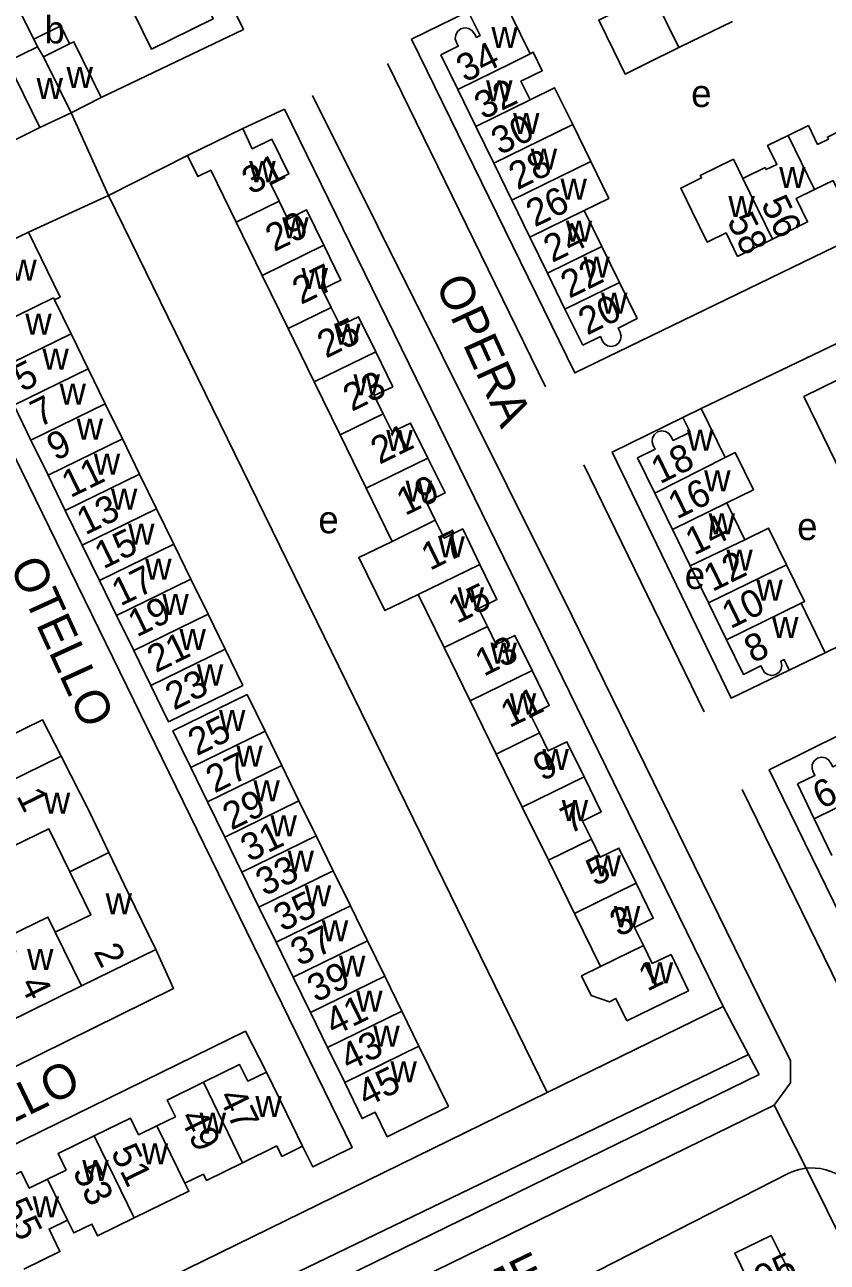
# Model space of a CAD drawing. Extents: x 159441 to 162086, y 388175 to 389787.
# Drawn here: x 161366.5 to 161483.8, y 388970.9 to 389151.7 of the extents above; entities that cross this region are included whole.
import ezdxf

# ---------------------------------------------------------------- set-up
doc = ezdxf.new("R2010")
doc.units = 0
for name, color, linetype in [('BLT_Basislijn', 7, 'Continuous'), ('BLT_Bebouwing', 7, 'Continuous'), ('BLT_Centroide', 7, 'Continuous'), ('BLT_Huisnummer', 7, 'Continuous'), ('BLT_Huisnummer_ tussenligend', 7, 'Continuous'), ('BLT_Onderverdeling_panden', 7, 'Continuous'), ('BLT_Straatnaam', 7, 'Continuous'), ('BLT_Vlakafsluiter', 7, 'Continuous')]:
    doc.layers.add(name, color=color, linetype=linetype)

msp = doc.modelspace()

# ---------------------------------------------------------------- linework, layer by layer
at = {"layer": 'BLT_Basislijn'}
for p, q in [((161419.54, 389146), (161442.65, 389098.77)), ((161404.5, 389139.32), (161398.39, 389136.52)), ((161390.31, 389132.58), (161378.76, 389126.73)), ((161448.25, 389087.36), (161465.87, 389051.29)), ((161472.33, 389001.22), (161473.88, 388998.3)), ((161486.88, 388972.34), (161480.76, 388984.58))]:
    msp.add_line(p, q, dxfattribs=at)
for points in [[(161377.7, 389141.03), (161398.49, 389150.98), (161358.19, 389233.53), (161324.94, 389222.58), (161320, 389221.7), (161315.37, 389221.36), (161310.96, 389221.46), (161306.93, 389221.92), (161302.1, 389222.95), (161298.33, 389224.14), (161293.71, 389226.11), (161290.34, 389227.93), (161285.72, 389231.07), (161282.57, 389233.73), (161278.51, 389237.91), (161275.64, 389241.75), (161271.11, 389250.82), (161262.06, 389246.64)], [(161367.86, 389149.54), (161351.54, 389181.89), (161311.63, 389195.19)], [(161431.36, 389153.61), (161423.06, 389149.55), (161446.94, 389100.8), (161584.9, 389167.69)], [(161577.7, 389149.36), (161465.43, 389095.59)], [(161476.08, 388993.8), (161478.49, 388997.07), (161478.47, 389000.32), (161475.08, 389007.12), (161446.54, 389065.27), (161408.59, 389141.32)], [(161468.62, 389008.22), (161404.5, 389139.32)], [(161623.83, 389139.1), (161595.65, 389102.37), (161475.36, 389042.81), (161487.87, 389017.18)], [(161360.51, 389132.54), (161368.71, 389136.67)], [(161378.76, 389126.73), (161367.05, 389121.38)], [(161378.76, 389126.73), (161442.88, 388995.63)], [(161483.54, 389059.9), (161585.71, 389109.81), (161588.75, 389112.33), (161592.9, 389118.5)], [(161358.18, 389117.07), (161352.58, 389113.93), (161414.36, 388987.61), (161408.61, 388984.8), (161407.14, 388987.81)], [(161462.74, 389094.3), (161452.4, 389089.23), (161469.79, 389053.27), (161478.3, 389057.34)], [(161371.86, 389044.81), (161369.11, 389050.08), (161314.31, 389023.26)], [(161471.42, 389039.92), (161487.78, 389006.47), (161490.93, 389003.71), (161493.93, 389002.52)], [(161333.35, 388983.77), (161388.27, 389010.87), (161385.67, 389016.53)], [(161468.62, 389008.22), (161442.88, 388995.63)], [(161472.33, 389001.22), (161468.62, 389008.22)], [(161401.84, 388998.63), (161398.77, 389004.6), (161319.01, 388965.54), (161321.9, 388959.59)], [(161280.41, 388908.69), (161472.33, 389001.22)], [(161473.88, 388998.3), (161282.51, 388904.9)], [(161442.88, 388995.63), (161301.76, 388926.61)], [(161476.08, 388993.8), (161284.82, 388900.46)], [(161478.23, 388983.87), (161478.96, 388984.18), (161479.72, 388984.41), (161480.49, 388984.56), (161480.76, 388984.58)], [(161480.76, 388984.58), (161481.28, 388984.63), (161482.07, 388984.62), (161482.86, 388984.54), (161483.63, 388984.37), (161484.38, 388984.12), (161485.1, 388983.81), (161485.79, 388983.42), (161486.44, 388982.96), (161487.03, 388982.44), (161487.57, 388981.86), (161488.05, 388981.23), (161488.48, 388980.54)], [(161424.94, 388956.68), (161478.23, 388983.87)]]:
    msp.add_lwpolyline(points, dxfattribs=at)
at = {"layer": 'BLT_Bebouwing'}
for p, q in [((161368.39, 389148.46), (161367.86, 389149.54)), ((161427.34, 389147.26), (161429.81, 389142.21)), ((161429.81, 389142.21), (161432.45, 389136.81)), ((161377.7, 389141.03), (161373.28, 389138.8)), ((161373.28, 389138.8), (161368.71, 389136.67)), ((161398.39, 389136.52), (161390.31, 389132.58)), ((161432.45, 389136.81), (161435.09, 389131.42)), ((161449.26, 389131.68), (161446.63, 389137.07)), ((161435.09, 389131.42), (161437.72, 389126.03)), ((161437.72, 389126.03), (161440.36, 389120.64)), ((161450.88, 389119.28), (161448.31, 389124.53)), ((161397.41, 389122.8), (161401.22, 389115.03)), ((161358.18, 389117.07), (161367.05, 389121.38)), ((161440.36, 389120.64), (161442.93, 389115.39)), ((161453.45, 389114.02), (161450.88, 389119.28)), ((161401.22, 389115.03), (161405.02, 389107.26)), ((161442.93, 389115.39), (161445.5, 389110.13)), ((161373.28, 389106.49), (161370.85, 389111.46)), ((161445.5, 389110.13), (161448.09, 389104.83)), ((161405.02, 389107.26), (161408.83, 389099.49)), ((161375.78, 389101.37), (161373.28, 389106.49)), ((161480.41, 389097.34), (161490.46, 389102.25)), ((161378.28, 389096.26), (161375.78, 389101.37)), ((161408.83, 389099.49), (161412.63, 389091.73)), ((161418.93, 389094.8), (161417.62, 389097.47)), ((161487, 389083.86), (161480.41, 389097.34)), ((161364.99, 389095.92), (161367.41, 389090.95)), ((161380.79, 389091.14), (161378.28, 389096.26)), ((161465.43, 389095.59), (161462.74, 389094.3)), ((161383.29, 389086.02), (161380.79, 389091.14)), ((161412.63, 389091.73), (161416.43, 389083.95)), ((161367.41, 389090.95), (161369.92, 389085.83)), ((161369.92, 389085.83), (161372.42, 389080.71)), ((161385.79, 389080.91), (161383.29, 389086.02)), ((161416.43, 389083.95), (161420.24, 389076.18)), ((161372.42, 389080.71), (161374.93, 389075.6)), ((161388.3, 389075.78), (161385.79, 389080.91)), ((161426.54, 389079.27), (161425.24, 389081.93)), ((161374.93, 389075.6), (161377.43, 389070.47)), ((161390.81, 389070.65), (161388.3, 389075.78)), ((161377.43, 389070.47), (161379.94, 389065.34)), ((161393.32, 389065.53), (161390.81, 389070.65)), ((161424.04, 389068.42), (161427.85, 389060.65)), ((161434.15, 389063.73), (161432.85, 389066.38)), ((161379.94, 389065.34), (161382.45, 389060.22)), ((161395.81, 389060.42), (161393.32, 389065.53)), ((161398.41, 389055.12), (161395.81, 389060.42)), ((161427.85, 389060.65), (161431.65, 389052.88)), ((161382.45, 389060.22), (161384.95, 389055.11)), ((161399.03, 389053.8), (161401.64, 389048.46)), ((161431.65, 389052.88), (161435.46, 389045.11)), ((161441.76, 389048.19), (161440.46, 389050.84)), ((161401.64, 389048.46), (161404.11, 389043.41)), ((161435.46, 389045.11), (161439.26, 389037.34)), ((161393.25, 389038.1), (161390.78, 389043.15)), ((161404.11, 389043.41), (161406.61, 389038.29)), ((161479.48, 389040.73), (161481.93, 389035.66)), ((161395.75, 389032.98), (161393.25, 389038.1)), ((161406.61, 389038.29), (161409.12, 389033.16)), ((161439.26, 389037.34), (161443.07, 389029.58)), ((161481.93, 389035.66), (161484.54, 389030.27)), ((161409.12, 389033.16), (161411.63, 389028.04)), ((161398.26, 389027.85), (161395.75, 389032.98)), ((161443.07, 389029.58), (161446.87, 389021.81)), ((161400.76, 389022.74), (161398.26, 389027.85)), ((161411.63, 389028.04), (161414.13, 389022.93)), ((161403.27, 389017.62), (161400.76, 389022.74)), ((161414.13, 389022.93), (161416.64, 389017.8)), ((161446.87, 389021.81), (161450.67, 389014.04)), ((161405.77, 389012.49), (161403.27, 389017.62)), ((161416.64, 389017.8), (161419.15, 389012.67)), ((161458.27, 389014.48), (161456.98, 389017.12)), ((161408.28, 389007.36), (161405.77, 389012.49)), ((161419.15, 389012.67), (161421.65, 389007.55)), ((161410.78, 389002.25), (161408.28, 389007.36)), ((161421.65, 389007.55), (161424.15, 389002.43)), ((161424.15, 389002.43), (161428.47, 388993.61)), ((161413.29, 388997.12), (161410.78, 389002.25)), ((161401.84, 388998.63), (161404.79, 388992.61))]:
    msp.add_line(p, q, dxfattribs=at)
for points in [[(161381.14, 389156.07), (161385.04, 389148.11), (161394.05, 389152.52), (161391.46, 389157.83), (161389.84, 389157.04), (161388.55, 389159.69)], [(161452.62, 389147.85), (161450.43, 389152.34), (161453.18, 389153.69), (161451.5, 389157.11), (161453.37, 389158.02), (161456.63, 389159.61)], [(161440.39, 389147.43), (161436.21, 389155.98)], [(161431.36, 389153.61), (161433.09, 389150.07), (161432.55, 389149.81), (161432.27, 389150.34), (161431.95, 389150.79), (161431.45, 389151.11), (161430.87, 389151.21), (161430.28, 389151.06), (161429.83, 389150.72), (161429.53, 389150.19), (161429.46, 389149.62), (161429.63, 389149.05), (161429.89, 389148.51), (161427.34, 389147.26)], [(161367.86, 389149.54), (161371.77, 389151.48), (161373.05, 389148.86)], [(161462.16, 389148.32), (161466.97, 389150.68), (161469.97, 389152.15)], [(161373.05, 389148.86), (161373.7, 389149.18), (161377.7, 389141.03)], [(161368.71, 389136.67), (161363.97, 389146.27), (161368.39, 389148.46)], [(161440.4, 389140.7), (161439.06, 389143.44), (161442.17, 389144.94), (161440.84, 389147.66), (161440.39, 389147.43)], [(161452.62, 389147.85), (161454.29, 389144.45), (161457.32, 389145.93), (161462.16, 389148.32)], [(161446.63, 389137.07), (161443.99, 389142.46), (161440.4, 389140.7)], [(161402.66, 389134.96), (161399.75, 389133.54), (161398.39, 389136.52)], [(161478.12, 389135.47), (161481.1, 389136.92), (161482.44, 389134.18), (161484.02, 389134.95), (161483.88, 389135.24), (161487.13, 389136.83)], [(161403.71, 389125.88), (161402.4, 389128.56), (161405.14, 389129.9), (161402.66, 389134.96)], [(161471.5, 389129.19), (161474.76, 389130.79), (161474.9, 389130.49), (161476.48, 389131.26), (161475.13, 389134.01), (161478.12, 389135.47)], [(161390.31, 389132.58), (161391.83, 389129.48), (161393.71, 389130.4), (161397.41, 389122.8)], [(161448.31, 389124.53), (161451.9, 389126.29), (161449.26, 389131.68)], [(161464.11, 389124.39), (161462.44, 389127.8), (161465.47, 389129.28), (161465.29, 389129.64), (161470.12, 389132), (161471.5, 389129.19)], [(161475.84, 389120.33), (161480.97, 389122.85), (161479.31, 389126.26), (161481.99, 389127.57)], [(161481.99, 389127.57), (161484.69, 389128.89), (161486.36, 389125.48), (161491.47, 389127.98)], [(161410.26, 389119.45), (161407.73, 389124.61), (161404.99, 389123.27), (161403.71, 389125.88)], [(161464.11, 389124.39), (161466.31, 389119.9), (161469.06, 389121.24), (161470.73, 389117.82), (161475.84, 389120.33)], [(161370.85, 389111.46), (161371.67, 389111.86), (161367.05, 389121.38)], [(161411.32, 389110.34), (161410.01, 389113.02), (161412.75, 389114.36), (161410.26, 389119.45)], [(161448.09, 389104.83), (161450.67, 389106.09), (161450.92, 389105.55), (161451.24, 389105.08), (161451.74, 389104.76), (161452.31, 389104.67), (161452.89, 389104.81), (161453.33, 389105.14), (161453.62, 389105.64), (161453.7, 389106.21), (161453.52, 389106.82), (161453.26, 389107.35), (161456.04, 389108.72), (161453.45, 389114.02)], [(161417.83, 389103.89), (161415.33, 389109.01), (161412.61, 389107.72), (161411.32, 389110.34)], [(161417.62, 389097.47), (161420.33, 389098.77), (161417.83, 389103.89)], [(161425.46, 389088.36), (161422.93, 389093.47), (161420.22, 389092.17), (161418.93, 389094.8)], [(161465.43, 389095.59), (161468.93, 389088.44)], [(161458.64, 389083.23), (161456.12, 389088.38), (161458.67, 389089.63), (161458.4, 389090.17), (161458.23, 389090.74), (161458.3, 389091.31), (161458.58, 389091.81), (161459.05, 389092.18), (161459.59, 389092.33), (161460.2, 389092.24), (161460.7, 389091.93), (161461.03, 389091.46), (161461.3, 389090.92), (161463.78, 389092.14), (161462.74, 389094.3)], [(161425.24, 389081.93), (161427.97, 389083.27), (161425.46, 389088.36)], [(161468.93, 389088.44), (161470.4, 389089.16), (161473.06, 389083.71), (161469.18, 389081.81)], [(161461.23, 389077.92), (161458.64, 389083.23)], [(161469.18, 389081.81), (161471.81, 389076.42)], [(161433.06, 389072.82), (161430.56, 389078), (161427.82, 389076.66), (161426.54, 389079.27)], [(161463.82, 389072.62), (161461.23, 389077.92)], [(161471.81, 389076.42), (161475.27, 389078.11), (161477.88, 389072.76)], [(161420.24, 389076.18), (161415.37, 389073.83), (161419.17, 389066.07), (161424.04, 389068.42)], [(161432.85, 389066.38), (161435.54, 389067.69), (161433.06, 389072.82)], [(161466.48, 389067.19), (161463.82, 389072.62)], [(161477.88, 389072.76), (161480.5, 389067.38), (161480.01, 389067.13)], [(161469.11, 389061.8), (161466.48, 389067.19)], [(161480.01, 389067.13), (161483.54, 389059.9)], [(161440.69, 389057.3), (161438.18, 389062.44), (161435.44, 389061.1), (161434.15, 389063.73)], [(161478.3, 389057.34), (161477.54, 389058.9), (161477.05, 389058.66), (161477.19, 389058.05), (161477.1, 389057.53), (161476.8, 389057.05), (161476.34, 389056.71), (161475.73, 389056.59), (161475.14, 389056.72), (161474.69, 389057.04), (161474.41, 389057.46), (161474.15, 389058), (161471.58, 389056.75), (161469.11, 389061.8)], [(161483.54, 389059.9), (161478.3, 389057.34)], [(161440.46, 389050.84), (161443.2, 389052.18), (161440.69, 389057.3)], [(161384.95, 389055.11), (161387.54, 389049.8), (161398.41, 389055.12)], [(161390.78, 389043.15), (161388.17, 389048.49), (161399.03, 389053.8)], [(161448.3, 389041.76), (161445.79, 389046.9), (161443.05, 389045.56), (161441.76, 389048.19)], [(161493.13, 389041.14), (161490.7, 389046.16), (161484.65, 389043.24), (161484.39, 389043.78), (161484.05, 389044.27), (161483.6, 389044.56), (161483.02, 389044.66), (161482.43, 389044.51), (161481.92, 389044.1), (161481.66, 389043.57), (161481.63, 389043.01), (161481.79, 389042.52), (161482.05, 389041.98), (161479.48, 389040.73)], [(161360.98, 389039.5), (161371.86, 389044.81)], [(161378.81, 389030.7), (161376.01, 389036.55), (161371.86, 389044.81)], [(161449.37, 389032.66), (161448.06, 389035.32), (161450.8, 389036.67), (161448.3, 389041.76)], [(161373.11, 389027.91), (161370.04, 389034.2), (161364.82, 389031.66)], [(161455.91, 389026.23), (161453.39, 389031.37), (161450.65, 389030.03), (161449.37, 389032.66)], [(161385.67, 389016.53), (161381.61, 389024.85), (161378.81, 389030.7)], [(161370.97, 389019.08), (161376.18, 389021.62), (161373.11, 389027.91)], [(161456.98, 389017.12), (161455.67, 389019.78), (161458.41, 389021.12), (161455.91, 389026.23)], [(161359.98, 389013.71), (161365.19, 389016.25), (161364.1, 389018.47), (161369.89, 389021.29), (161370.97, 389019.08)], [(161385.67, 389016.53), (161374.81, 389011.22)], [(161454.56, 389006.11), (161463.58, 389010.53), (161461.01, 389015.82), (161458.27, 389014.48)], [(161450.67, 389014.04), (161447.92, 389012.72), (161449.34, 389009.82), (161452.02, 389008.92), (161452.95, 389009.39), (161454.56, 389006.11)], [(161374.81, 389011.22), (161363.82, 389005.85)], [(161392.64, 388997.14), (161397.93, 388999.73), (161399.12, 388997.3), (161401.84, 388998.63)], [(161385.82, 388990.79), (161388.54, 388992.12), (161387.35, 388994.55), (161392.64, 388997.14)], [(161428.47, 388993.61), (161419.51, 388989.2), (161417.76, 388992.77), (161415.87, 388991.84), (161413.29, 388997.12)], [(161376.67, 388989.32), (161381.97, 388991.92), (161383.15, 388989.49), (161385.82, 388990.79)], [(161404.79, 388992.61), (161407.14, 388987.81)], [(161369.84, 388982.99), (161372.55, 388984.31), (161371.39, 388986.74), (161376.67, 388989.32)], [(161403.37, 388987.85), (161398.35, 388985.4)], [(161407.14, 388987.81), (161404.12, 388986.32), (161403.37, 388987.85)], [(161398.35, 388985.4), (161393.07, 388982.82), (161392.63, 388983.71), (161389.94, 388982.39)], [(161360.69, 388981.5), (161365.98, 388984.1), (161367.16, 388981.68), (161369.84, 388982.99)], [(161389.94, 388982.39), (161390.51, 388981.22), (161382.51, 388977.32)], [(161382.51, 388977.32), (161377.17, 388974.71), (161376.33, 388976.43), (161373.67, 388975.13), (161372.76, 388977.01)], [(161372.76, 388977.01), (161370.07, 388975.69), (161371.66, 388972.42), (161366.37, 388969.84)], [(161474.83, 388962.89), (161471.14, 388961.1), (161469.26, 388964.96), (161472.95, 388966.75), (161470.32, 388972.18), (161475.63, 388974.77), (161480.14, 388965.8)]]:
    msp.add_lwpolyline(points, dxfattribs=at)
at = {"layer": 'BLT_Onderverdeling_panden'}
for p, q in [((161456.63, 389159.61), (161462.16, 389148.32)), ((161369.23, 389146.98), (161373.05, 389148.86)), ((161369.23, 389146.98), (161368.39, 389148.46)), ((161373.28, 389138.8), (161369.23, 389146.98)), ((161432.45, 389136.81), (161440.4, 389140.7)), ((161435.09, 389131.42), (161446.63, 389137.07)), ((161481.99, 389127.57), (161478.12, 389135.47)), ((161437.72, 389126.03), (161449.26, 389131.68)), ((161475.84, 389120.33), (161471.5, 389129.19)), ((161403.71, 389125.88), (161397.41, 389122.8)), ((161440.36, 389120.64), (161448.31, 389124.53)), ((161410.26, 389119.45), (161401.22, 389115.03)), ((161442.93, 389115.39), (161450.88, 389119.28)), ((161445.5, 389110.13), (161453.45, 389114.02)), ((161411.32, 389110.34), (161405.02, 389107.26)), ((161373.28, 389106.49), (161361.6, 389100.78)), ((161417.83, 389103.89), (161408.83, 389099.49)), ((161378.28, 389096.26), (161367.41, 389090.95)), ((161418.93, 389094.8), (161412.63, 389091.73)), ((161380.79, 389091.14), (161369.92, 389085.83)), ((161425.46, 389088.36), (161416.43, 389083.95)), ((161458.64, 389083.23), (161468.93, 389088.44)), ((161383.29, 389086.02), (161372.42, 389080.71)), ((161385.79, 389080.91), (161374.93, 389075.6)), ((161461.23, 389077.92), (161469.18, 389081.81)), ((161426.54, 389079.27), (161420.24, 389076.18)), ((161388.3, 389075.78), (161377.43, 389070.47)), ((161463.82, 389072.62), (161471.81, 389076.42)), ((161433.06, 389072.82), (161424.04, 389068.42)), ((161466.48, 389067.19), (161477.88, 389072.76)), ((161390.81, 389070.65), (161379.94, 389065.34)), ((161469.11, 389061.8), (161480.01, 389067.13)), ((161393.32, 389065.53), (161382.45, 389060.22)), ((161434.15, 389063.73), (161427.85, 389060.65)), ((161395.81, 389060.42), (161384.95, 389055.11)), ((161440.69, 389057.3), (161431.65, 389052.88)), ((161401.64, 389048.46), (161390.78, 389043.15)), ((161441.76, 389048.19), (161435.46, 389045.11)), ((161404.11, 389043.41), (161393.25, 389038.1)), ((161448.3, 389041.76), (161439.26, 389037.34)), ((161481.93, 389035.66), (161493.13, 389041.14)), ((161406.61, 389038.29), (161395.75, 389032.98)), ((161409.12, 389033.16), (161398.26, 389027.85)), ((161449.37, 389032.66), (161443.07, 389029.58)), ((161378.81, 389030.7), (161373.11, 389027.91)), ((161411.63, 389028.04), (161400.76, 389022.74)), ((161455.91, 389026.23), (161446.87, 389021.81)), ((161414.13, 389022.93), (161403.27, 389017.62)), ((161374.81, 389011.22), (161370.97, 389019.08)), ((161416.64, 389017.8), (161405.77, 389012.49)), ((161456.98, 389017.12), (161450.67, 389014.04)), ((161419.15, 389012.67), (161408.28, 389007.36)), ((161421.65, 389007.55), (161410.78, 389002.25)), ((161424.15, 389002.43), (161413.29, 388997.12)), ((161392.64, 388997.14), (161398.35, 388985.4)), ((161385.82, 388990.79), (161389.94, 388982.39)), ((161376.67, 388989.32), (161382.51, 388977.32)), ((161369.84, 388982.99), (161372.76, 388977.01))]:
    msp.add_line(p, q, dxfattribs=at)
for points in [[(161429.81, 389142.21), (161437.76, 389146.1), (161440.39, 389147.43)], [(161370.85, 389111.46), (161370.7, 389111.75), (161359.83, 389106.46)], [(161375.78, 389101.37), (161364.92, 389096.06), (161364.99, 389095.92)]]:
    msp.add_lwpolyline(points, dxfattribs=at)
at = {"layer": 'BLT_Vlakafsluiter'}
for p, q in [((161373.28, 389138.8), (161378.76, 389126.73)), ((161476.08, 388993.8), (161480.76, 388984.58))]:
    msp.add_line(p, q, dxfattribs=at)

# ---------------------------------------------------------------- texts
at = {"layer": 'BLT_Centroide'}
for s, p in [('b', (161369.4, 389148.94)), ('w', (161434.74, 389148.28)), ('w', (161372.62, 389142.43)), ('w', (161368.23, 389140.82)), ('w', (161433.96, 389140.45)), ('e', (161463.95, 389139.64)), ('w', (161437.91, 389135.72)), ('w', (161440.48, 389130.47)), ('w', (161399.33, 389128.66)), ('w', (161476.81, 389127.83)), ('w', (161444.84, 389126.09)), ('w', (161469.39, 389123.56)), ('w', (161404.16, 389120.44)), ('w', (161445.62, 389119.97)), ('w', (161364.41, 389114.28)), ('w', (161448.19, 389114.72)), ('w', (161406.98, 389113.03)), ('w', (161450.77, 389109.44)), ('w', (161366.59, 389106.38)), ('w', (161411.75, 389104.91)), ('w', (161369.09, 389101.28)), ('w', (161414.58, 389097.5)), ('w', (161371.6, 389096.16)), ('w', (161374.1, 389091.03)), ('w', (161419.37, 389089.38)), ('w', (161463.34, 389089.41)), ('w', (161376.6, 389085.94)), ('w', (161465.85, 389083.47)), ('w', (161379.11, 389080.81)), ('w', (161422.2, 389081.97)), ('e', (161409.44, 389077.36)), ('w', (161466.5, 389077.22)), ('w', (161381.62, 389075.69)), ('e', (161479.45, 389076.37)), ('w', (161426.98, 389073.84)), ('w', (161469.09, 389071.91)), ('w', (161384.12, 389070.56)), ('e', (161463.02, 389069.23)), ('w', (161429.8, 389066.41)), ('w', (161473.48, 389067.5)), ('w', (161386.63, 389065.44)), ('w', (161475.78, 389062.06)), ('w', (161389.13, 389060.31)), ('w', (161434.6, 389058.31)), ('w', (161391.67, 389055.12)), ('w', (161437.42, 389050.88)), ('w', (161394.91, 389048.47)), ('w', (161397.45, 389043.28)), ('w', (161442.21, 389042.78)), ('w', (161399.94, 389038.19)), ('w', (161369.3, 389036.38)), ('w', (161445.03, 389035.34)), ('w', (161402.44, 389033.06)), ('w', (161404.94, 389027.94)), ('w', (161449.82, 389027.22)), ('w', (161407.45, 389022.84)), ('w', (161378.33, 389021.7)), ('w', (161452.64, 389019.81)), ('w', (161409.95, 389017.72)), ('w', (161366.85, 389013.56)), ('w', (161412.46, 389012.59)), ('w', (161457.45, 389011.62)), ('w', (161414.97, 389007.47)), ('w', (161417.47, 389002.34)), ('w', (161419.98, 388997.12)), ('w', (161400.23, 388992.08)), ('w', (161392.08, 388989.62)), ('w', (161383.62, 388985.16)), ('w', (161374.92, 388982.72)), ('w', (161367.66, 388977.41))]:
    msp.add_text(s, height=4, dxfattribs=at).set_placement(p)
at = {"layer": 'BLT_Huisnummer'}
for s, rotation, p in [('34', 26.0654, (161430.88, 389143.17)), ('28', 26.0654, (161438.54, 389127.46)), ('31', 26.0625, (161399.54, 389126.78)), ('58', 296.0697, (161469.12, 389123.04)), ('24', 26.0654, (161443.63, 389116.84)), ('20', 26.0654, (161448.73, 389106.23)), ('25', 26.0625, (161410.55, 389102.86)), ('5', 26.0649, (161366.12, 389097.96)), ('21', 26.0625, (161418.36, 389087.35)), ('9', 26.0649, (161371, 389087.87)), ('18', 26.0626, (161459.36, 389084.49)), ('13', 26.0649, (161375.37, 389077.04)), ('17', 26.0625, (161425.75, 389071.86)), ('12', 26.0626, (161467.04, 389068.76)), ('17', 26.0649, (161380.49, 389066.64)), ('13', 26.0625, (161433.62, 389056.38)), ('8', 26.0626, (161472.98, 389058.31)), ('23', 26.0649, (161388.32, 389051.45)), ('25', 26.0649, (161391.65, 389044.75)), ('9', 26.0625, (161442.14, 389041.07)), ('6', 26.0626, (161482.99, 389036.98)), ('1', 296.0624, (161365.24, 389038.99)), ('29', 26.0649, (161396.71, 389033.9)), ('33', 26.0649, (161401.55, 389024.28)), ('5', 26.0625, (161449.85, 389025.73)), ('37', 26.0649, (161406.64, 389014.04)), ('2', 296.0624, (161376.51, 389016.28)), ('1', 26.0625, (161457.52, 389010.36)), ('41', 26.0649, (161411.7, 389003.87)), ('45', 26.0649, (161416.42, 388993.46)), ('47', 296.0604, (161394.75, 388995.05)), ('51', 296.0604, (161379.03, 388986.93)), ('55', 296.0604, (161363.06, 388979.05)), ('95', 25.8883, (161474.43, 388966.31))]:
    msp.add_text(s, height=4, rotation=rotation, dxfattribs=at).set_placement(p)
at = {"layer": 'BLT_Huisnummer_ tussenligend'}
for s, rotation, p in [('32', 26.0654, (161433.52, 389137.73)), ('30', 26.0654, (161435.98, 389132.56)), ('26', 26.0654, (161441.08, 389122.02)), ('56', 296.0697, (161474.09, 389125.5)), ('29', 26.0625, (161402.98, 389118.43)), ('27', 26.0625, (161406.9, 389110.71)), ('22', 26.0654, (161446.13, 389111.61)), ('23', 26.0625, (161414.32, 389095.08)), ('7', 26.0649, (161368.61, 389092.78)), ('11', 26.0649, (161373.17, 389082.47)), ('19', 26.0625, (161422.13, 389079.87)), ('16', 26.0626, (161461.84, 389079.35)), ('14', 26.0626, (161464.38, 389074.07)), ('15', 26.0649, (161377.99, 389072.06)), ('15', 26.0625, (161429.69, 389064.09)), ('19', 26.0649, (161382.88, 389062.11)), ('10', 26.0626, (161469.69, 389063.33)), ('21', 26.0649, (161385.67, 389056.91)), ('11', 26.0625, (161437.36, 389048.87)), ('27', 26.0649, (161394.27, 389039.33)), ('7', 26.0625, (161446.14, 389033.36)), ('31', 26.0649, (161399.35, 389029.27)), ('35', 26.0649, (161404.18, 389019.08)), ('3', 26.0625, (161453.33, 389018.32)), ('39', 26.0649, (161409.08, 389008.74)), ('4', 296.0624, (161365.73, 389011.52)), ('43', 26.0649, (161413.88, 388998.69)), ('49', 296.0604, (161389.09, 388992.04)), ('53', 296.0604, (161373.45, 388984.11))]:
    msp.add_text(s, height=4, rotation=rotation, dxfattribs=at).set_placement(p)
at = {"layer": 'BLT_Straatnaam'}
for s, rotation, p in [('OPERA', 294.5309, (161426.5, 389113.8)), ('OTELLO', 294.5309, (161364.25, 389072.55)), ('OTELLO', 25.8394, (161351.27, 388984.62)), ('KLEIN DUIMPJE', 25.8394, (161397.56, 388946.04))]:
    msp.add_text(s, height=5, rotation=rotation, dxfattribs=at).set_placement(p)

doc.saveas('drawing.dxf')
